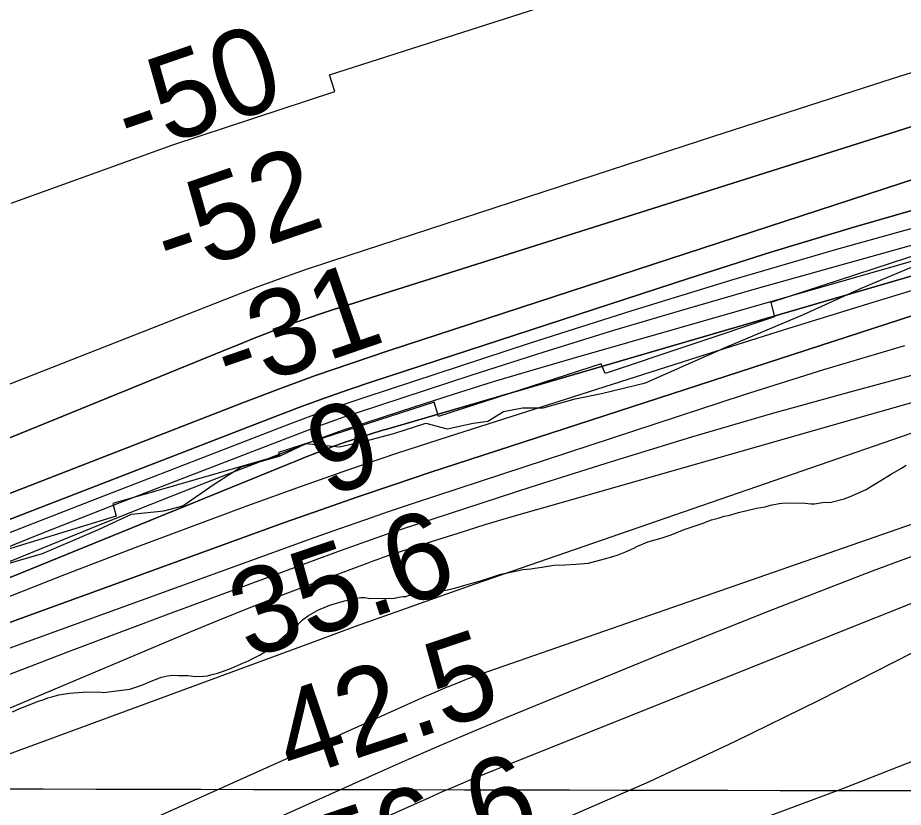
# Model space of a CAD drawing. Extents: x 3187622 to 3225504, y 800805 to 826213.
# Drawn here: x 3220427 to 3221116, y 812235 to 812849 of the extents above; entities that cross this region are included whole.
import ezdxf

# ---------------------------------------------------------------- set-up
doc = ezdxf.new("R2010")
doc.units = 0
for name, color, linetype in [('V-GRID-MAJR', 7, 'Continuous'), ('V-RIVR-EDGE', 7, 'Continuous'), ('V-RIVR-RANG', 7, 'Continuous'), ('V-RRAP-RVMT', 7, 'Continuous'), ('V-SITE-VEGE', 7, 'Continuous'), ('V-TOPO-DPTH', 7, 'Continuous'), ('V-TOPO-MAJR', 7, 'Continuous'), ('V-TOPO-MINR', 7, 'Continuous'), ('V-TOPO-WATR', 7, 'Continuous')]:
    doc.layers.add(name, color=color, linetype=linetype)

msp = doc.modelspace()

# ---------------------------------------------------------------- linework, layer by layer
at = {"layer": 'V-GRID-MAJR'}
msp.add_spline([(3191808.85, 812309.639), (3197045.574, 812297.071), (3202282.3000000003, 812285.265), (3207519.028, 812274.221), (3212755.758, 812263.939), (3217992.489, 812254.4180000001), (3223229.221, 812245.659), (3223229.222, 812245.659)], degree=3, dxfattribs=at)
at = {"layer": 'V-RIVR-EDGE'}
msp.add_lwpolyline([(3220413.4662425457, 812422.5332994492), (3220446.525304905, 812432.0144959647), (3220490.03917536, 812450.5981036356), (3220515.715185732, 812462.705631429), (3220540.9328733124, 812465.2513504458), (3220555.721548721, 812469.1268949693), (3220580.105352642, 812486.0190890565), (3220601.0031457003, 812499.442469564), (3220621.446915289, 812505.0427474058), (3220631.451999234, 812508.0607620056), (3220651.4707657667, 812517.574203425), (3220677.5449084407, 812514.9016544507), (3220701.0314137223, 812520.4944084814), (3220719.73432754, 812525.2296325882), (3220744.531311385, 812533.4272212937), (3220761.0382711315, 812529.039612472), (3220781.4788162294, 812533.3358607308), (3220792.784705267, 812535.0466212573), (3220804.973920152, 812542.4060269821), (3220819.760445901, 812545.4122184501), (3220835.8434774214, 812545.3724497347), (3220860.6372367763, 812552.2660088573), (3220881.0777818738, 812556.5622571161), (3220915.437649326, 812564.7361995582), (3220978.5356097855, 812592.8343234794), (3221038.148634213, 812617.8983103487), (3221083.8412614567, 812638.6499265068), (3221166.5157881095, 812673.2198309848)], dxfattribs=at)
at = {"layer": 'V-RRAP-RVMT'}
for p, q in [((3220669.738000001, 812804.1309999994), (3220924.414000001, 812886.4019999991)), ((3220673.7320000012, 812791.2939999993), (3220669.738000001, 812804.1309999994)), ((3220547.903000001, 812749.935999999), (3220673.7320000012, 812791.2939999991)), ((3220422.345000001, 812704.4339999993), (3220547.903000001, 812749.935999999)), ((3221262.802000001, 812708.9369999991), (3221012.709000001, 812627.1309999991)), ((3221012.709000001, 812627.1309999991), (3221015.673000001, 812616.011999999)), ((3221015.673000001, 812616.011999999), (3220884.020000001, 812571.9859999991)), ((3220880.823000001, 812579.6069999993), (3220754.350000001, 812538.4309999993)), ((3220884.020000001, 812571.9859999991), (3220880.8230000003, 812579.6069999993)), ((3220750.923000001, 812549.6919999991), (3220630.104000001, 812510.638999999)), ((3220754.350000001, 812538.430999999), (3220750.923000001, 812549.6919999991)), ((3220630.744000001, 812508.2929999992), (3220501.285000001, 812470.836999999)), ((3220630.104000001, 812510.638999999), (3220630.744000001, 812508.2929999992)), ((3220501.285000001, 812470.836999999), (3220503.844000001, 812460.9919999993)), ((3220503.844000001, 812460.9919999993), (3220377.7860000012, 812422.584999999))]:
    msp.add_line(p, q, dxfattribs=at)
at = {"layer": 'V-SITE-VEGE'}
for points in [[(3220720.162, 812397.2440000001), (3220723.6580000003, 812398.059), (3220726.767, 812398.481), (3220729.1010000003, 812398.505), (3220731.041, 812399.306), (3220734.928, 812399.734), (3220742.307, 812401.37), (3220755.523, 812403.066), (3220760.19, 812403.5040000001), (3220766.014, 812404.733), (3220772.222, 812406.746), (3220778.431, 812408.37), (3220786.97, 812410.7930000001), (3220793.566, 812412.81), (3220802.874, 812416.024), (3220816.856, 812418.897), (3220819.963, 812419.706), (3220826.185, 812420.161), (3220829.294, 812420.583), (3220834.735, 812421.4180000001), (3220844.06, 812423.0750000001), (3220852.622, 812423.165), (3220861.181, 812423.644), (3220870.903, 812424.525), (3220889.144, 812429.389), (3220894.1890000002, 812431.001), (3220899.227, 812433), (3220906.2, 812436.186), (3220908.522, 812437.378), (3220917.048, 812440.973), (3220928.302, 812444.206), (3220935.284, 812446.615), (3220945.362, 812450.615), (3220950.789, 812452.617), (3220959.325, 812455.431), (3220966.6920000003, 812458.235), (3220971.736, 812459.456), (3220976.3910000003, 812461.063), (3220979.889, 812461.487), (3220987.649, 812463.906), (3221001.627, 812467.166), (3221008.231, 812468.405), (3221012.499, 812469.618), (3221019.1040000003, 812470.855), (3221024.161, 812471.297), (3221039.343, 812471.0700000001), (3221044.018, 812470.73), (3221046.742, 812470.759), (3221052.9620000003, 812471.6020000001), (3221059.573, 812472.061), (3221069.667, 812474.502), (3221073.933, 812476.106), (3221086.719, 812481.691), (3221091.747, 812484.857), (3221098.321, 812488.8200000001), (3221105.665, 812493.5650000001), (3221114.179, 812498.329), (3221118.0470000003, 812500.704)], [(3220423.323, 812308.862), (3220429.522, 812311.654), (3220431.848, 812312.456), (3220442.701, 812316.853), (3220447.745, 812318.463), (3220450.846, 812319.6630000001), (3220453.95, 812320.474), (3220459.384, 812322.088), (3220467.543, 812323.344), (3220477.654, 812324.228), (3220490.499, 812324.3640000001), (3220494.394, 812324.015), (3220502.171, 812324.878), (3220514.608, 812326.5650000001), (3220518.489, 812327.773), (3220525.08, 812330.1780000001), (3220529.731, 812332.175), (3220539.035, 812335.777), (3220543.6920000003, 812336.9940000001), (3220547.968, 812337.4280000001), (3220552.254, 812337.084), (3220559.65, 812337.161), (3220565.497, 812336.4450000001), (3220571.723, 812336.51), (3220574.8340000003, 812336.932), (3220577.549, 812337.7390000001), (3220582.596, 812338.96), (3220586.4790000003, 812340.1680000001), (3220593.452, 812342.968), (3220602.752, 812346.957), (3220606.629, 812348.557), (3220608.951, 812349.748), (3220615.144, 812352.929), (3220618.626, 812354.911), (3220621.721, 812356.89), (3220626.353, 812360.441), (3220633.679, 812367.136), (3220637.537, 812370.292), (3220641.009, 812373.442), (3220645.637, 812377.382), (3220648.717, 812380.53), (3220653.356, 812383.692), (3220660.704, 812388.052), (3220667.293, 812390.846), (3220670.782, 812392.052), (3220681.2600000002, 812395.2760000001), (3220690.968, 812397.324), (3220694.078, 812397.747), (3220697.191, 812397.778), (3220701.093, 812397.0430000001), (3220720.162, 812397.2440000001)]]:
    msp.add_lwpolyline(points, dxfattribs=at)
at = {"layer": 'V-TOPO-DPTH'}
for points in [[(3221714.4894176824, 812841.1441624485), (3221654.701999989, 812833.6636645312), (3221595.028182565, 812825.3252787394), (3221535.4300986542, 812816.4149676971), (3221361.853678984, 812789.1883001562), (3221345.046791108, 812786.3537346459), (3221328.2902042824, 812783.2629977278), (3221311.6090690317, 812779.7880036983), (3221294.9782348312, 812776.0568382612), (3221278.4431037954, 812771.927210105), (3221261.9851018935, 812767.5231833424), (3221245.642793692, 812762.7075586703), (3221229.3776146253, 812757.617535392), (3220715.4036994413, 812589.66374055), (3220687.0953586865, 812580.1530167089), (3220658.8980645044, 812570.3317771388), (3220630.867340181, 812560.0447639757), (3220602.9476624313, 812549.4472350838), (3220062.999787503, 812339.3643050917)], [(3220062.999787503, 812339.3643050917), (3220602.9476624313, 812549.4472350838), (3220630.867340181, 812560.0447639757), (3220658.8980645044, 812570.3317771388), (3220687.0953586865, 812580.1530167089), (3220715.4036994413, 812589.66374055), (3221229.3776146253, 812757.617535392), (3221245.642793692, 812762.7075586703), (3221261.9851018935, 812767.5231833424), (3221278.4431037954, 812771.927210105), (3221294.9782348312, 812776.0568382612), (3221311.6090690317, 812779.7880036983), (3221328.2902042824, 812783.2629977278), (3221345.046791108, 812786.3537346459), (3221361.853678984, 812789.1883001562), (3221535.4300986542, 812816.4149676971), (3221595.028182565, 812825.3252787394), (3221654.701999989, 812833.6636645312), (3221714.4894176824, 812841.1441624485)], [(3221284.6051264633, 812815.4043478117), (3220696.509485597, 812629.2710924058), (3220687.835877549, 812626.5059986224), (3220679.1700628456, 812623.7168627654), (3220670.5159381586, 812620.8916637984), (3220661.8696068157, 812618.0424227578), (3220647.6845791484, 812613.3352395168), (3220646.1404070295, 812612.8109322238), (3220644.60129953, 812612.2724637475), (3220641.5433430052, 812611.1388820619), (3220627.2228224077, 812605.6416733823), (3220618.550610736, 812602.2815566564), (3220609.8926570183, 812598.8854227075), (3220601.2560902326, 812595.4352629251), (3220592.6337814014, 812591.9490859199), (3220059.8833318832, 812374.6083268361)], [(3220059.8833318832, 812374.6083268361), (3220592.6337814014, 812591.9490859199), (3220601.2560902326, 812595.4352629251), (3220609.8926570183, 812598.8854227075), (3220618.550610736, 812602.2815566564), (3220627.2228224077, 812605.6416733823), (3220641.5433430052, 812611.1388820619), (3220644.60129953, 812612.2724637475), (3220646.1404070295, 812612.8109322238), (3220647.6845791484, 812613.3352395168), (3220661.8696068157, 812618.0424227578), (3220670.5159381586, 812620.8916637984), (3220679.1700628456, 812623.7168627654), (3220687.835877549, 812626.5059986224), (3220696.509485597, 812629.2710924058), (3221284.6051264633, 812815.4043478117)], [(3221686.7614090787, 812811.0459175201), (3221661.7623048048, 812808.4869339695), (3221618.9859879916, 812803.6015007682), (3221576.304094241, 812798.0509619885), (3221533.763835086, 812791.5027648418), (3221491.3179989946, 812784.2894621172), (3221395.3595594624, 812766.823830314), (3221366.5306833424, 812761.2330583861), (3221337.7994049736, 812755.2025354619), (3221309.2145232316, 812748.5123860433), (3221280.7272392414, 812741.3824856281), (3221207.152860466, 812722.0654712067), (3221142.1214377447, 812704.3705105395), (3221077.3161987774, 812685.9076675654), (3221012.850235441, 812666.2930011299), (3220948.6104558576, 812645.9104523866), (3220703.4224172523, 812565.7033933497), (3220684.150111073, 812559.227034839), (3220664.951042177, 812552.545555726), (3220645.8618292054, 812545.5563957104), (3220626.8458535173, 812538.3621150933), (3220348.4808188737, 812430.4836286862)], [(3220348.4808188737, 812430.4836286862), (3220626.8458535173, 812538.3621150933), (3220645.8618292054, 812545.5563957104), (3220664.951042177, 812552.545555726), (3220684.150111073, 812559.227034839), (3220703.4224172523, 812565.7033933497), (3220948.6104558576, 812645.9104523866), (3221012.850235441, 812666.2930011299), (3221077.3161987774, 812685.9076675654), (3221142.1214377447, 812704.3705105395), (3221207.152860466, 812722.0654712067), (3221280.7272392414, 812741.3824856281), (3221309.2145232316, 812748.5123860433), (3221337.7994049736, 812755.2025354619), (3221366.5306833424, 812761.2330583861), (3221395.3595594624, 812766.823830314), (3221491.3179989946, 812784.2894621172), (3221533.763835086, 812791.5027648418), (3221576.304094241, 812798.0509619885), (3221618.9859879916, 812803.6015007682), (3221661.7623048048, 812808.4869339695), (3221686.7614090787, 812811.0459175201)], [(3220390.4364075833, 812425.3284331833), (3220446.352908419, 812447.7161502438), (3220502.3973729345, 812469.7815742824), (3220558.5271465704, 812491.632136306), (3220650.7593460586, 812527.231486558), (3220660.8652521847, 812531.0419726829), (3220671.008797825, 812534.7468622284), (3220681.208802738, 812538.2933569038), (3220691.446447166, 812541.7342549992), (3220780.6819260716, 812570.9551996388), (3220835.6755289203, 812588.5648893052), (3220890.8157047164, 812605.691519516), (3220946.175739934, 812622.0935605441), (3221001.6823481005, 812638.0125421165), (3221311.1466973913, 812724.5729747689)], [(3220390.4364075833, 812425.3284331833), (3220446.352908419, 812447.7161502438), (3220502.3973729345, 812469.7815742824), (3220558.5271465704, 812491.632136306), (3220650.7593460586, 812527.231486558), (3220660.8652521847, 812531.0419726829), (3220671.008797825, 812534.7468622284), (3220681.208802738, 812538.2933569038), (3220691.446447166, 812541.7342549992), (3220780.6819260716, 812570.9551996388), (3220835.6755289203, 812588.5648893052), (3220890.8157047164, 812605.691519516), (3220946.175739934, 812622.0935605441), (3221001.6823481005, 812638.0125421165), (3221311.1466973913, 812724.5729747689)], [(3221337.383236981, 812710.6083605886), (3220715.95912073, 812529.2408352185), (3220709.4422813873, 812527.3040634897), (3220702.9386110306, 812525.3247711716), (3220696.4546941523, 812523.2816979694), (3220689.98394626, 812521.196104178), (3220679.472619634, 812517.7511119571), (3220678.270622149, 812517.3471006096), (3220674.6945566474, 812516.0509606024), (3220663.6574548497, 812511.8081329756), (3220656.962864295, 812509.2119632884), (3220650.2786545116, 812506.5895617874), (3220643.6100158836, 812503.9278125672), (3220636.9517580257, 812501.2398315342), (3220093.5296032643, 812279.992288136)], [(3220093.5296032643, 812279.992288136), (3220636.9517580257, 812501.2398315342), (3220643.6100158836, 812503.9278125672), (3220650.2786545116, 812506.5895617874), (3220656.962864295, 812509.2119632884), (3220663.6574548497, 812511.8081329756), (3220674.6945566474, 812516.0509606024), (3220678.270622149, 812517.3471006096), (3220679.472619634, 812517.7511119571), (3220689.98394626, 812521.196104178), (3220696.4546941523, 812523.2816979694), (3220702.9386110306, 812525.3247711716), (3220709.4422813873, 812527.3040634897), (3220715.95912073, 812529.2408352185), (3221337.383236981, 812710.6083605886)], [(3221687.0225629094, 812695.4315946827), (3221662.5047349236, 812695.4418518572), (3221637.9858877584, 812695.6416028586), (3221613.470346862, 812695.751704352), (3221588.96022933, 812695.552975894), (3221564.4582468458, 812694.8910025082), (3221539.9616877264, 812693.9201991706), (3221400.1149639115, 812687.0535179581), (3221380.9883931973, 812685.6920803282), (3221361.930317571, 812683.7734586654), (3221342.974984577, 812681.0190609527), (3221324.0881466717, 812677.7074792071), (3221305.3395915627, 812673.643764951), (3221286.706270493, 812669.1381959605), (3221268.245800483, 812663.9698448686), (3221249.900564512, 812658.3596390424), (3220747.6425720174, 812494.8906777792), (3220719.3063766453, 812485.5097695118), (3220691.035524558, 812475.9390045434), (3220662.862687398, 812466.0834545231), (3220634.755193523, 812456.0380478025), (3220306.076655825, 812336.6972066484)]]:
    msp.add_lwpolyline(points, dxfattribs=at)
at = {"layer": 'V-TOPO-MAJR'}
for points in [[(3220355.123103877, 812538.0756007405), (3220595.6135034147, 812632.4284742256), (3220614.252865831, 812639.5533903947), (3220632.971033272, 812646.4587845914), (3220651.8074082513, 812653.0348958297), (3220670.7225882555, 812659.3914850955), (3220900.9048475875, 812734.5061194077), (3220967.545028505, 812756.1786397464), (3221034.2139922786, 812777.7619469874), (3221100.926130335, 812799.2114345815), (3221167.667051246, 812820.5717090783), (3221274.1590724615, 812854.5364811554), (3221287.6411838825, 812858.9467399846), (3221301.0774702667, 812863.489306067), (3221314.445019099, 812868.2303330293), (3221327.766742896, 812873.1036672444), (3221562.224094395, 812960.8463127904), (3221624.9774672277, 812987.2784425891), (3221685.999925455, 813016.933793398)], [(3220128.016579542, 812188.0606312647), (3220559.639074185, 812370.2362179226), (3220584.059235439, 812380.3620545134), (3220608.5616112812, 812390.2810549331), (3220633.1873090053, 812399.8898010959), (3220657.8952213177, 812409.2917110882), (3220699.630504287, 812424.8718888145), (3220703.541238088, 812426.3033859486), (3220707.4636731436, 812427.7013763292), (3220711.403660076, 812429.0491065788), (3220715.3553482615, 812430.3633300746), (3220748.9891315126, 812441.3107169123), (3220769.8017398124, 812447.9580134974), (3220790.6613338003, 812454.451379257), (3220811.5914063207, 812460.7138487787), (3220832.56846453, 812466.8223874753), (3221364.6809492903, 812618.5896772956)]]:
    msp.add_lwpolyline(points, dxfattribs=at)
at = {"layer": 'V-TOPO-MINR'}
for points in [[(3220062.999787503, 812339.3643050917), (3220602.9476624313, 812549.4472350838), (3220630.867340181, 812560.0447639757), (3220658.8980645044, 812570.3317771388), (3220687.0953586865, 812580.1530167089), (3220715.4036994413, 812589.66374055), (3221229.3776146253, 812757.617535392), (3221245.642793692, 812762.7075586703), (3221261.9851018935, 812767.5231833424), (3221278.4431037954, 812771.927210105), (3221294.9782348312, 812776.0568382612), (3221311.6090690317, 812779.7880036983), (3221328.2902042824, 812783.2629977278), (3221345.046791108, 812786.3537346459), (3221361.853678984, 812789.1883001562), (3221535.4300986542, 812816.4149676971), (3221595.028182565, 812825.3252787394), (3221654.701999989, 812833.6636645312), (3221714.4894176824, 812841.1441624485)], [(3220059.8833318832, 812374.6083268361), (3220592.6337814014, 812591.9490859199), (3220601.2560902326, 812595.4352629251), (3220609.8926570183, 812598.8854227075), (3220618.550610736, 812602.2815566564), (3220627.2228224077, 812605.6416733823), (3220641.5433430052, 812611.1388820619), (3220644.60129953, 812612.2724637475), (3220646.1404070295, 812612.8109322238), (3220647.6845791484, 812613.3352395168), (3220661.8696068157, 812618.0424227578), (3220670.5159381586, 812620.8916637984), (3220679.1700628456, 812623.7168627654), (3220687.835877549, 812626.5059986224), (3220696.509485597, 812629.2710924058), (3221284.6051264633, 812815.4043478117)], [(3220348.4808188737, 812430.4836286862), (3220626.8458535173, 812538.3621150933), (3220645.8618292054, 812545.5563957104), (3220664.951042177, 812552.545555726), (3220684.150111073, 812559.227034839), (3220703.4224172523, 812565.7033933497), (3220948.6104558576, 812645.9104523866), (3221012.850235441, 812666.2930011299), (3221077.3161987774, 812685.9076675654), (3221142.1214377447, 812704.3705105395), (3221207.152860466, 812722.0654712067), (3221280.7272392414, 812741.3824856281), (3221309.2145232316, 812748.5123860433), (3221337.7994049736, 812755.2025354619), (3221366.5306833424, 812761.2330583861), (3221395.3595594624, 812766.823830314), (3221491.3179989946, 812784.2894621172), (3221533.763835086, 812791.5027648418), (3221576.304094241, 812798.0509619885), (3221618.9859879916, 812803.6015007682), (3221661.7623048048, 812808.4869339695), (3221686.7614090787, 812811.0459175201)], [(3220420.4883588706, 812448.1219183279), (3220494.368987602, 812476.9409425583), (3220638.8008236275, 812532.8024261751), (3220653.362510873, 812538.3023558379), (3220667.9793629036, 812543.6476540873), (3220682.678962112, 812548.7610052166), (3220697.433726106, 812553.7197249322), (3220825.7954475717, 812595.7316075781), (3220904.954086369, 812620.973639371), (3220984.3547504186, 812645.4073210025), (3221064.118452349, 812668.6284773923), (3221144.1241795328, 812691.0412836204), (3221296.613549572, 812732.5093789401), (3221319.115996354, 812738.3510661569), (3221341.698839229, 812743.8448734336), (3221364.4022762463, 812748.8168608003), (3221387.1861093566, 812753.4409682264), (3221468.361874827, 812768.9442373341), (3221502.66696856, 812775.0194342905), (3221537.0615256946, 812780.4774100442), (3221571.590277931, 812785.0095539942), (3221606.20849357, 812788.9244767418), (3221640.915328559, 812792.0696985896), (3221675.650689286, 812794.8071977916)], [(3220390.4364075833, 812425.3284331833), (3220446.352908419, 812447.7161502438), (3220502.3973729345, 812469.7815742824), (3220558.5271465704, 812491.632136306), (3220650.7593460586, 812527.231486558), (3220660.8652521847, 812531.0419726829), (3220671.008797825, 812534.7468622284), (3220681.208802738, 812538.2933569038), (3220691.446447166, 812541.7342549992), (3220780.6819260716, 812570.9551996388), (3220835.6755289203, 812588.5648893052), (3220890.8157047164, 812605.691519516), (3220946.175739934, 812622.0935605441), (3221001.6823481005, 812638.0125421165), (3221311.1466973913, 812724.5729747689)], [(3220515.999497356, 812464.3218781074), (3220547.495247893, 812476.9121009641), (3220579.0639558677, 812489.3182563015), (3220610.681302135, 812501.601699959), (3220662.7264677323, 812521.6467817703), (3220668.373206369, 812523.7721394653), (3220674.0405919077, 812525.8395232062), (3220679.7389477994, 812527.8199460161), (3220685.4579505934, 812529.742394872), (3220735.4217576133, 812546.1133593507), (3220766.1919822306, 812556.0023655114), (3220797.0339517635, 812565.6575469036), (3220827.9835386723, 812574.9619911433), (3220859.004870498, 812584.0326106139), (3221324.6630898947, 812717.326301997)], [(3220306.076655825, 812336.6972066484), (3220634.755193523, 812456.0380478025), (3220662.862687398, 812466.0834545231), (3220691.035524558, 812475.9390045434), (3220719.3063766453, 812485.5097695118), (3220747.6425720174, 812494.8906777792), (3221249.900564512, 812658.3596390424), (3221268.245800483, 812663.9698448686), (3221286.706270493, 812669.1381959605), (3221305.3395915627, 812673.643764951), (3221324.0881466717, 812677.7074792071), (3221342.974984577, 812681.0190609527), (3221361.930317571, 812683.7734586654), (3221380.9883931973, 812685.6920803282), (3221400.1149639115, 812687.0535179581), (3221539.9616877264, 812693.9201991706), (3221564.4582468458, 812694.8910025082), (3221588.96022933, 812695.552975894), (3221613.470346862, 812695.751704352), (3221637.9858877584, 812695.6416028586), (3221662.5047349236, 812695.4418518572), (3221687.0225629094, 812695.4315946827)], [(3220409.326619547, 812394.2746324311), (3220463.9256177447, 812415.6391458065), (3220518.697018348, 812436.557719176), (3220573.58335389, 812457.178999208), (3220606.200668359, 812469.2820756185), (3220644.958321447, 812483.3569203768), (3220683.840932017, 812497.0694046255), (3220722.910978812, 812510.2383481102), (3220762.105983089, 812523.0449310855), (3220956.3769471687, 812585.0251532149), (3221022.5399292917, 812605.902022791), (3221088.789412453, 812626.4974880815), (3221155.168647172, 812646.6708469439)], [(3220392.81102384, 812327.2533533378), (3220469.6690827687, 812356.9402269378), (3220546.796865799, 812385.9424755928), (3220679.1022963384, 812434.6840282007), (3220690.6676191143, 812438.871940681), (3220702.262826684, 812442.9738601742), (3220713.9028614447, 812446.9467901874), (3220725.5727809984, 812450.8337272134), (3220826.5520867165, 812483.8455729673), (3220888.88094127, 812503.6813883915), (3220951.4055002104, 812522.8608703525), (3221014.22361573, 812541.0558521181), (3221077.237435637, 812558.5945004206), (3221343.0511177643, 812630.3336104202)], [(3220176.943583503, 812269.9938858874), (3220658.5226054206, 812444.6529556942), (3220677.7636884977, 812451.5315870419), (3220697.045584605, 812458.2920806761), (3220716.3887002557, 812464.8753677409), (3220735.772628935, 812471.3405170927), (3220991.4960785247, 812555.3305353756), (3221053.993157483, 812575.0585279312), (3221116.7684632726, 812593.8144227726)], [(3220253.248944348, 812100.4624424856), (3220727.824125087, 812313.6571141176), (3220735.8458445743, 812317.2282803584), (3220743.8833318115, 812320.7632650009), (3220751.9444706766, 812324.2439772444), (3220760.021377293, 812327.6885078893), (3220768.140911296, 812331.0258215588), (3220776.3014761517, 812334.2564589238), (3220784.5235872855, 812337.327081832), (3220792.7867292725, 812340.2910284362), (3221364.255111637, 812538.9950595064), (3221385.5428704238, 812545.6279253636), (3221407.0470531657, 812551.3206249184), (3221428.87587184, 812555.6030750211), (3221450.9211144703, 812558.9453588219), (3221513.960151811, 812566.4110524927), (3221533.6671859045, 812568.5192472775), (3221553.3981487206, 812570.3296943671), (3221573.1650046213, 812571.6935199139), (3221592.9557892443, 812572.7595977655), (3221612.765973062, 812573.5621106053), (3221632.5780653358, 812574.311305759), (3221652.393020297, 812574.9805243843), (3221672.209883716, 812575.596425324)], [(3220395.2373279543, 812266.7873407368), (3220660.015383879, 812364.4656490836), (3220690.6901144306, 812375.6743619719), (3220721.410039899, 812386.7565731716), (3220752.1977577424, 812397.6490318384), (3220783.030670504, 812408.4149888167), (3221142.856770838, 812532.8117149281)], [(3220176.688495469, 811956.4744331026), (3220558.7955590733, 812153.2583941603), (3220593.1142132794, 812170.5820725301), (3220627.612914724, 812187.5316612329), (3220662.381687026, 812203.9201154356), (3220697.330506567, 812219.9344799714), (3220747.4279392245, 812242.4010095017), (3220757.4894669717, 812246.8393492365), (3220767.586058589, 812251.1950213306), (3220777.735246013, 812255.4266919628), (3220787.919497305, 812259.5756949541), (3221402.0789392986, 812505.40532725), (3221405.142689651, 812506.6069191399), (3221408.217152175, 812507.7798328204), (3221411.3076829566, 812508.909729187), (3221414.408925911, 812510.0109473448), (3221419.7989293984, 812511.8826296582), (3221420.638138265, 812512.124001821)], [(3221420.638138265, 812512.124001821), (3221425.061481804, 812512.5748769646), (3221429.1495764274, 812512.6505553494), (3221429.8074477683, 812512.392516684), (3221430.099508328, 812512.1694840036), (3221430.2866925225, 812511.66254739), (3221430.014754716, 812511.1955650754), (3221429.5310365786, 812510.8733848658), (3221428.7593719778, 812510.4142487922), (3221428.3628945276, 812510.2025719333), (3221050.078606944, 812317.8035260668), (3220984.4051220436, 812285.5068925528), (3220918.1894915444, 812254.4060956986), (3220851.160642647, 812225.0990538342), (3220783.5896481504, 812196.9878486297), (3220773.599716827, 812192.9887154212), (3220700.611984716, 812163.8126731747), (3220627.604945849, 812134.6850925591), (3220554.5689468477, 812105.630204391), (3220481.5136410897, 812076.6237778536), (3220176.8195004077, 811955.821265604)], [(3219545.596225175, 812063.6003195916), (3219603.3948058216, 812089.164501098), (3219661.494041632, 812114.0378221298), (3219719.7937142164, 812138.4505695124), (3220020.633599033, 812262.3234279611), (3220040.5061767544, 812270.4938805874), (3220060.384464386, 812278.6503967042), (3220080.2713168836, 812286.7860080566), (3220100.1638792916, 812294.907682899), (3220484.552385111, 812451.6089435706), (3220515.999497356, 812464.3218781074)], [(3220523.6807807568, 812179.0232645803), (3220705.367815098, 812260.6733920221), (3220730.9950452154, 812272.0376946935), (3220756.695517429, 812283.2315308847), (3220782.5058527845, 812294.1696673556), (3220808.389430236, 812304.9373373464), (3220933.008621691, 812356.055214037), (3221012.2445997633, 812387.797680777), (3221091.812162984, 812418.664064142), (3221171.877103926, 812448.216322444)], [(3221183.235438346, 812294.0185963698), (3221068.3968079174, 812249.0864812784), (3220952.8385080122, 812205.9323063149)]]:
    msp.add_lwpolyline(points, dxfattribs=at)
at = {"layer": 'V-TOPO-WATR'}
msp.add_lwpolyline([(3220093.5296032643, 812279.992288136), (3220636.9517580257, 812501.2398315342), (3220643.6100158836, 812503.9278125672), (3220650.2786545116, 812506.5895617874), (3220656.962864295, 812509.2119632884), (3220663.6574548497, 812511.8081329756), (3220674.6945566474, 812516.0509606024), (3220678.270622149, 812517.3471006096), (3220679.472619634, 812517.7511119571), (3220689.98394626, 812521.196104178), (3220696.4546941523, 812523.2816979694), (3220702.9386110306, 812525.3247711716), (3220709.4422813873, 812527.3040634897), (3220715.95912073, 812529.2408352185), (3221337.383236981, 812710.6083605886)], dxfattribs=at)

# ---------------------------------------------------------------- texts
at = {"layer": 'V-RIVR-RANG'}
for s, rotation, p in [('-50', 18.97872222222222, (3220515.235151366, 812740.4421191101)), ('-52', 18.97872222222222, (3220545.726069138, 812645.1806200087)), ('-31', 18.97872222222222, (3220592.181167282, 812555.4083984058)), ('9', 18.97872222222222, (3220667.321902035, 812475.5025191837)), ('35.6', 18.668325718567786, (3220606.6330546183, 812349.5746394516)), ('42.5', 18.668325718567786, (3220640.619364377, 812255.5036704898)), ('56.6', 18.668325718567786, (3220671.1070546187, 812160.2516394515))]:
    msp.add_text(s, height=67, rotation=rotation, dxfattribs=at).set_placement(p)

doc.saveas('drawing.dxf')
